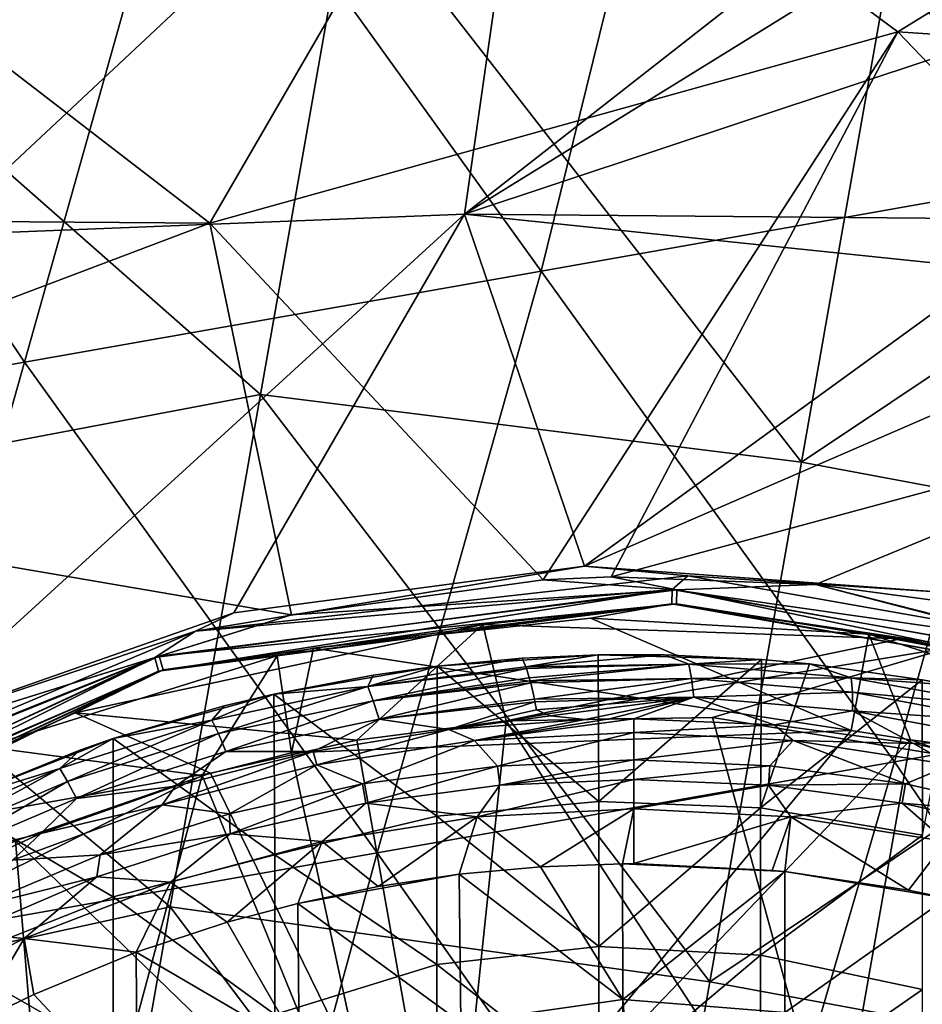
# Model space of a CAD drawing. Extents: x -65 to 803, y -691 to 80.
# Tile 277 of 281: x 729 to 743, y -98 to -82. Entities that reach past the tile are written whole.
import ezdxf

# ---------------------------------------------------------------- set-up
doc = ezdxf.new("R2010")
doc.units = 0
doc.header["$LTSCALE"] = 101.851852
for name, color, linetype in [('177', 7, 'CONTINUOUS'), ('178', 7, 'CONTINUOUS'), ('179', 7, 'CONTINUOUS'), ('180', 7, 'CONTINUOUS'), ('182', 7, 'CONTINUOUS'), ('195', 7, 'CONTINUOUS'), ('196', 7, 'CONTINUOUS'), ('197', 7, 'CONTINUOUS'), ('198', 7, 'CONTINUOUS'), ('215', 7, 'CONTINUOUS'), ('228', 7, 'CONTINUOUS'), ('229', 7, 'CONTINUOUS'), ('230', 7, 'CONTINUOUS'), ('256', 7, 'CONTINUOUS'), ('267', 7, 'CONTINUOUS'), ('310', 7, 'CONTINUOUS'), ('311', 7, 'CONTINUOUS'), ('313', 7, 'CONTINUOUS'), ('338', 7, 'CONTINUOUS'), ('349', 7, 'CONTINUOUS'), ('350', 7, 'CONTINUOUS')]:
    doc.layers.add(name, color=color, linetype=linetype)

msp = doc.modelspace()

# ---------------------------------------------------------------- linework, layer by layer
at = {"layer": '177', "color": 7, "linetype": 'CONTINUOUS'}
for points in [[(736.379, -94.585, -57.9), (738.606, -94.486, -57.9), (736.415, -94.9, -59.7), (736.379, -94.585, -57.9)], [(736.415, -94.9, -59.7), (738.606, -94.486, -57.9), (738.606, -94.641, -58.801), (736.415, -94.9, -59.7)], [(734.172, -94.878, -57.9), (736.379, -94.585, -57.9), (734.229, -95.19, -59.7), (734.172, -94.878, -57.9)], [(734.229, -95.19, -59.7), (736.379, -94.585, -57.9), (736.415, -94.9, -59.7), (734.229, -95.19, -59.7)], [(738.606, -94.803, -59.7), (736.415, -94.9, -59.7), (738.606, -94.641, -58.801), (738.606, -94.803, -59.7)], [(732.005, -95.364, -57.9), (734.172, -94.878, -57.9), (732.011, -95.69, -59.7), (732.005, -95.364, -57.9)], [(732.011, -95.69, -59.7), (734.172, -94.878, -57.9), (734.229, -95.19, -59.7), (732.011, -95.69, -59.7)], [(729.889, -96.037, -57.9), (732.005, -95.364, -57.9), (732.011, -95.69, -59.7), (729.889, -96.037, -57.9)], [(729.834, -96.395, -59.7), (729.889, -96.037, -57.9), (732.011, -95.69, -59.7), (729.834, -96.395, -59.7)], [(727.841, -96.893, -57.9), (729.889, -96.037, -57.9), (729.834, -96.395, -59.7), (727.841, -96.893, -57.9)], [(727.699, -97.312, -59.7), (727.841, -96.893, -57.9), (729.834, -96.395, -59.7), (727.699, -97.312, -59.7)]]:
    msp.add_3dface(points, dxfattribs=at)
at = {"layer": '178', "color": 7, "linetype": 'CONTINUOUS'}
for points in [[(737.812, -93.826, -56.867), (736.003, -94.171, -57.456), (735.583, -93.991, -56.867), (737.812, -93.826, -56.867)], [(738.606, -94.039, -57.456), (736.003, -94.171, -57.456), (738.606, -93.814, -56.867), (738.606, -94.039, -57.456)], [(738.606, -93.814, -56.867), (736.003, -94.171, -57.456), (738.209, -93.817, -56.867), (738.606, -93.814, -56.867)], [(738.209, -93.817, -56.867), (736.003, -94.171, -57.456), (737.812, -93.826, -56.867), (738.209, -93.817, -56.867)], [(735.583, -93.991, -56.867), (733.427, -94.566, -57.456), (733.366, -94.348, -56.867), (735.583, -93.991, -56.867)], [(736.003, -94.171, -57.456), (733.427, -94.566, -57.456), (735.583, -93.991, -56.867), (736.003, -94.171, -57.456)], [(734.172, -94.878, -57.9), (733.427, -94.566, -57.456), (736.003, -94.171, -57.456), (734.172, -94.878, -57.9)], [(736.379, -94.585, -57.9), (734.172, -94.878, -57.9), (736.003, -94.171, -57.456), (736.379, -94.585, -57.9)], [(736.379, -94.585, -57.9), (736.003, -94.171, -57.456), (738.606, -94.039, -57.456), (736.379, -94.585, -57.9)], [(738.606, -94.486, -57.9), (736.379, -94.585, -57.9), (738.606, -94.039, -57.456), (738.606, -94.486, -57.9)], [(733.427, -94.566, -57.456), (730.905, -95.219, -57.456), (733.366, -94.348, -56.867), (733.427, -94.566, -57.456)], [(733.366, -94.348, -56.867), (730.905, -95.219, -57.456), (731.122, -94.916, -56.867), (733.366, -94.348, -56.867)], [(732.005, -95.364, -57.9), (730.905, -95.219, -57.456), (733.427, -94.566, -57.456), (732.005, -95.364, -57.9)], [(734.172, -94.878, -57.9), (732.005, -95.364, -57.9), (733.427, -94.566, -57.456), (734.172, -94.878, -57.9)], [(731.122, -94.916, -56.867), (730.905, -95.219, -57.456), (728.925, -95.687, -56.867), (731.122, -94.916, -56.867)], [(729.889, -96.037, -57.9), (728.461, -96.124, -57.456), (730.905, -95.219, -57.456), (729.889, -96.037, -57.9)], [(730.905, -95.219, -57.456), (728.461, -96.124, -57.456), (728.925, -95.687, -56.867), (730.905, -95.219, -57.456)], [(732.005, -95.364, -57.9), (729.889, -96.037, -57.9), (730.905, -95.219, -57.456), (732.005, -95.364, -57.9)], [(728.925, -95.687, -56.867), (728.461, -96.124, -57.456), (726.776, -96.667, -56.867), (728.925, -95.687, -56.867)], [(729.889, -96.037, -57.9), (727.841, -96.893, -57.9), (728.461, -96.124, -57.456), (729.889, -96.037, -57.9)]]:
    msp.add_3dface(points, dxfattribs=at)
at = {"layer": '179', "color": 7, "linetype": 'CONTINUOUS'}
for points in [[(735.394, -92.954, -46.7), (736.78, -92.825, -46.7), (734.261, -93.29, -49.335), (735.394, -92.954, -46.7)], [(734.261, -93.29, -49.335), (736.78, -92.825, -46.7), (736.841, -92.967, -48.995), (734.261, -93.29, -49.335)], [(734.349, -93.101, -46.7), (735.394, -92.954, -46.7), (734.261, -93.29, -49.335), (734.349, -93.101, -46.7)], [(736.85, -92.993, -49.334), (734.261, -93.29, -49.335), (736.841, -92.967, -48.995), (736.85, -92.993, -49.334)], [(734.261, -93.29, -49.335), (736.85, -92.993, -49.334), (734.35, -93.52, -51.966), (734.261, -93.29, -49.335)], [(736.85, -92.993, -49.334), (736.898, -93.148, -51.133), (734.35, -93.52, -51.966), (736.85, -92.993, -49.334)], [(732.728, -93.411, -46.7), (734.349, -93.101, -46.7), (734.261, -93.29, -49.335), (732.728, -93.411, -46.7)], [(734.35, -93.52, -51.966), (736.898, -93.148, -51.133), (736.911, -93.196, -51.628), (734.35, -93.52, -51.966)], [(736.92, -93.23, -51.966), (734.35, -93.52, -51.966), (736.911, -93.196, -51.628), (736.92, -93.23, -51.966)], [(731.714, -93.836, -49.335), (732.728, -93.411, -46.7), (734.261, -93.29, -49.335), (731.714, -93.836, -49.335)], [(731.714, -93.836, -49.335), (734.261, -93.29, -49.335), (731.822, -94.057, -51.966), (731.714, -93.836, -49.335)], [(731.822, -94.057, -51.966), (734.261, -93.29, -49.335), (734.35, -93.52, -51.966), (731.822, -94.057, -51.966)], [(734.446, -93.819, -54.591), (734.35, -93.52, -51.966), (736.92, -93.23, -51.966), (734.446, -93.819, -54.591)], [(734.446, -93.819, -54.591), (736.92, -93.23, -51.966), (736.98, -93.494, -54.253), (734.446, -93.819, -54.591)], [(731.918, -93.604, -46.7), (732.728, -93.411, -46.7), (731.714, -93.836, -49.335), (731.918, -93.604, -46.7)], [(731.943, -94.346, -54.591), (731.822, -94.057, -51.966), (734.35, -93.52, -51.966), (731.943, -94.346, -54.591)], [(734.446, -93.819, -54.591), (731.943, -94.346, -54.591), (734.35, -93.52, -51.966), (734.446, -93.819, -54.591)], [(736.989, -93.537, -54.591), (734.446, -93.819, -54.591), (736.98, -93.494, -54.253), (736.989, -93.537, -54.591)], [(730.104, -94.137, -46.7), (731.918, -93.604, -46.7), (731.714, -93.836, -49.335), (730.104, -94.137, -46.7)], [(736.989, -93.537, -54.591), (735.583, -93.991, -56.867), (734.446, -93.819, -54.591), (736.989, -93.537, -54.591)], [(737.014, -93.667, -55.548), (735.583, -93.991, -56.867), (736.989, -93.537, -54.591), (737.014, -93.667, -55.548)], [(737.237, -93.765, -56.307), (735.583, -93.991, -56.867), (737.014, -93.667, -55.548), (737.237, -93.765, -56.307)], [(729.233, -94.626, -49.335), (730.104, -94.137, -46.7), (731.714, -93.836, -49.335), (729.233, -94.626, -49.335)], [(729.233, -94.626, -49.335), (731.714, -93.836, -49.335), (729.358, -94.837, -51.966), (729.233, -94.626, -49.335)], [(729.358, -94.837, -51.966), (731.714, -93.836, -49.335), (731.822, -94.057, -51.966), (729.358, -94.837, -51.966)], [(734.446, -93.819, -54.591), (733.366, -94.348, -56.867), (731.943, -94.346, -54.591), (734.446, -93.819, -54.591)], [(735.583, -93.991, -56.867), (733.366, -94.348, -56.867), (734.446, -93.819, -54.591), (735.583, -93.991, -56.867)], [(737.812, -93.826, -56.867), (735.583, -93.991, -56.867), (737.237, -93.765, -56.307), (737.812, -93.826, -56.867)], [(729.56, -94.324, -46.7), (730.104, -94.137, -46.7), (729.233, -94.626, -49.335), (729.56, -94.324, -46.7)], [(729.504, -95.114, -54.591), (729.358, -94.837, -51.966), (731.822, -94.057, -51.966), (729.504, -95.114, -54.591)], [(731.943, -94.346, -54.591), (729.504, -95.114, -54.591), (731.822, -94.057, -51.966), (731.943, -94.346, -54.591)], [(727.456, -95.173, -46.7), (729.56, -94.324, -46.7), (729.233, -94.626, -49.335), (727.456, -95.173, -46.7)], [(731.943, -94.346, -54.591), (731.122, -94.916, -56.867), (729.504, -95.114, -54.591), (731.943, -94.346, -54.591)], [(733.366, -94.348, -56.867), (731.122, -94.916, -56.867), (731.943, -94.346, -54.591), (733.366, -94.348, -56.867)], [(726.839, -95.653, -49.335), (727.456, -95.173, -46.7), (729.233, -94.626, -49.335), (726.839, -95.653, -49.335)], [(726.839, -95.653, -49.335), (729.233, -94.626, -49.335), (726.982, -95.853, -51.966), (726.839, -95.653, -49.335)], [(726.982, -95.853, -51.966), (729.233, -94.626, -49.335), (729.358, -94.837, -51.966), (726.982, -95.853, -51.966)], [(727.151, -96.116, -54.591), (726.982, -95.853, -51.966), (729.358, -94.837, -51.966), (727.151, -96.116, -54.591)], [(729.504, -95.114, -54.591), (727.151, -96.116, -54.591), (729.358, -94.837, -51.966), (729.504, -95.114, -54.591)], [(731.122, -94.916, -56.867), (728.925, -95.687, -56.867), (729.504, -95.114, -54.591), (731.122, -94.916, -56.867)], [(729.504, -95.114, -54.591), (728.925, -95.687, -56.867), (727.151, -96.116, -54.591), (729.504, -95.114, -54.591)], [(728.925, -95.687, -56.867), (726.776, -96.667, -56.867), (727.151, -96.116, -54.591), (728.925, -95.687, -56.867)]]:
    msp.add_3dface(points, dxfattribs=at)
at = {"layer": '180', "color": 7, "linetype": 'CONTINUOUS'}
for points in [[(736.841, -92.967, -48.995), (736.78, -92.825, -46.7), (738.021, -92.769, -46.7), (736.841, -92.967, -48.995)], [(739.502, -92.924, -48.995), (736.841, -92.967, -48.995), (739.103, -92.768, -46.7), (739.502, -92.924, -48.995)], [(739.103, -92.768, -46.7), (736.841, -92.967, -48.995), (738.021, -92.769, -46.7), (739.103, -92.768, -46.7)], [(740.686, -92.844, -46.7), (739.502, -92.924, -48.995), (739.103, -92.768, -46.7), (740.686, -92.844, -46.7)], [(741.471, -92.915, -46.7), (739.502, -92.924, -48.995), (740.686, -92.844, -46.7), (741.471, -92.915, -46.7)], [(736.85, -92.993, -49.334), (736.841, -92.967, -48.995), (739.502, -92.924, -48.995), (736.85, -92.993, -49.334)], [(736.898, -93.148, -51.133), (736.85, -92.993, -49.334), (739.502, -92.924, -48.995), (736.898, -93.148, -51.133)], [(736.911, -93.196, -51.628), (736.898, -93.148, -51.133), (739.502, -92.924, -48.995), (736.911, -93.196, -51.628)], [(739.546, -93.158, -51.628), (736.911, -93.196, -51.628), (739.502, -92.924, -48.995), (739.546, -93.158, -51.628)], [(742.155, -93.145, -48.995), (739.502, -92.924, -48.995), (741.471, -92.915, -46.7), (742.155, -93.145, -48.995)], [(742.155, -93.145, -48.995), (739.546, -93.158, -51.628), (739.502, -92.924, -48.995), (742.155, -93.145, -48.995)], [(743.311, -93.177, -46.7), (742.155, -93.145, -48.995), (741.471, -92.915, -46.7), (743.311, -93.177, -46.7)], [(736.92, -93.23, -51.966), (736.911, -93.196, -51.628), (739.546, -93.158, -51.628), (736.92, -93.23, -51.966)], [(736.98, -93.494, -54.253), (736.92, -93.23, -51.966), (739.546, -93.158, -51.628), (736.98, -93.494, -54.253)], [(739.582, -93.462, -54.253), (736.98, -93.494, -54.253), (739.546, -93.158, -51.628), (739.582, -93.462, -54.253)], [(742.173, -93.382, -51.628), (739.546, -93.158, -51.628), (742.155, -93.145, -48.995), (742.173, -93.382, -51.628)], [(742.173, -93.382, -51.628), (739.582, -93.462, -54.253), (739.546, -93.158, -51.628), (742.173, -93.382, -51.628)], [(744.774, -93.627, -48.995), (742.173, -93.382, -51.628), (742.155, -93.145, -48.995), (744.774, -93.627, -48.995)], [(744.774, -93.627, -48.995), (742.155, -93.145, -48.995), (743.797, -93.268, -46.7), (744.774, -93.627, -48.995)], [(743.797, -93.268, -46.7), (742.155, -93.145, -48.995), (743.311, -93.177, -46.7), (743.797, -93.268, -46.7)], [(736.989, -93.537, -54.591), (736.98, -93.494, -54.253), (739.582, -93.462, -54.253), (736.989, -93.537, -54.591)], [(737.014, -93.667, -55.548), (736.989, -93.537, -54.591), (739.582, -93.462, -54.253), (737.014, -93.667, -55.548)], [(737.237, -93.765, -56.307), (737.014, -93.667, -55.548), (739.582, -93.462, -54.253), (737.237, -93.765, -56.307)], [(737.812, -93.826, -56.867), (737.237, -93.765, -56.307), (739.582, -93.462, -54.253), (737.812, -93.826, -56.867)], [(738.209, -93.817, -56.867), (737.812, -93.826, -56.867), (739.582, -93.462, -54.253), (738.209, -93.817, -56.867)], [(738.606, -93.814, -56.867), (738.209, -93.817, -56.867), (739.582, -93.462, -54.253), (738.606, -93.814, -56.867)], [(738.606, -93.814, -56.867), (739.582, -93.462, -54.253), (740.898, -93.915, -56.867), (738.606, -93.814, -56.867)], [(742.176, -93.687, -54.253), (739.582, -93.462, -54.253), (742.173, -93.382, -51.628), (742.176, -93.687, -54.253)], [(739.582, -93.462, -54.253), (742.176, -93.687, -54.253), (740.898, -93.915, -56.867), (739.582, -93.462, -54.253)], [(744.764, -93.864, -51.628), (742.176, -93.687, -54.253), (742.173, -93.382, -51.628), (744.764, -93.864, -51.628)], [(744.764, -93.864, -51.628), (742.173, -93.382, -51.628), (744.774, -93.627, -48.995), (744.764, -93.864, -51.628)], [(740.898, -93.915, -56.867), (742.176, -93.687, -54.253), (743.169, -94.218, -56.867), (740.898, -93.915, -56.867)], [(742.176, -93.687, -54.253), (744.734, -94.167, -54.253), (743.169, -94.218, -56.867), (742.176, -93.687, -54.253)], [(744.734, -94.167, -54.253), (742.176, -93.687, -54.253), (744.764, -93.864, -51.628), (744.734, -94.167, -54.253)], [(743.169, -94.218, -56.867), (744.734, -94.167, -54.253), (745.397, -94.718, -56.867), (743.169, -94.218, -56.867)]]:
    msp.add_3dface(points, dxfattribs=at)
at = {"layer": '182', "color": 7, "linetype": 'CONTINUOUS'}
for points in [[(736.78, -92.825, -46.7), (735.394, -92.954, -46.7), (738.021, -92.769, -46.7), (736.78, -92.825, -46.7)], [(738.021, -92.769, -46.7), (735.394, -92.954, -46.7), (738.031, -95.162, -46.7), (738.021, -92.769, -46.7)], [(740.686, -92.844, -46.7), (739.103, -92.768, -46.7), (738.021, -92.769, -46.7), (740.686, -92.844, -46.7)], [(740.686, -92.844, -46.7), (738.021, -92.769, -46.7), (738.031, -95.162, -46.7), (740.686, -92.844, -46.7)], [(740.686, -92.844, -46.7), (738.031, -95.162, -46.7), (740.674, -95.268, -46.7), (740.686, -92.844, -46.7)], [(741.471, -92.915, -46.7), (740.686, -92.844, -46.7), (740.674, -95.268, -46.7), (741.471, -92.915, -46.7)], [(735.394, -92.954, -46.7), (734.349, -93.101, -46.7), (732.728, -93.411, -46.7), (735.394, -92.954, -46.7)], [(735.394, -92.954, -46.7), (732.728, -93.411, -46.7), (735.388, -95.403, -46.7), (735.394, -92.954, -46.7)], [(738.031, -95.162, -46.7), (735.394, -92.954, -46.7), (735.388, -95.403, -46.7), (738.031, -95.162, -46.7)], [(743.311, -93.177, -46.7), (741.471, -92.915, -46.7), (740.674, -95.268, -46.7), (743.311, -93.177, -46.7)], [(743.311, -93.177, -46.7), (740.674, -95.268, -46.7), (743.317, -95.714, -46.7), (743.311, -93.177, -46.7)], [(743.797, -93.268, -46.7), (743.311, -93.177, -46.7), (743.317, -95.714, -46.7), (743.797, -93.268, -46.7)], [(732.728, -93.411, -46.7), (731.918, -93.604, -46.7), (730.104, -94.137, -46.7), (732.728, -93.411, -46.7)], [(732.728, -93.411, -46.7), (730.104, -94.137, -46.7), (732.745, -96.037, -46.7), (732.728, -93.411, -46.7)], [(735.388, -95.403, -46.7), (732.728, -93.411, -46.7), (732.745, -96.037, -46.7), (735.388, -95.403, -46.7)], [(730.104, -94.137, -46.7), (729.56, -94.324, -46.7), (727.456, -95.173, -46.7), (730.104, -94.137, -46.7)], [(730.104, -94.137, -46.7), (727.456, -95.173, -46.7), (730.103, -96.719, -46.7), (730.104, -94.137, -46.7)], [(730.104, -94.137, -46.7), (730.103, -96.719, -46.7), (732.745, -96.037, -46.7), (730.104, -94.137, -46.7)], [(730.103, -96.719, -46.7), (727.456, -95.173, -46.7), (727.46, -97.767, -46.7), (730.103, -96.719, -46.7)], [(738.031, -97.53, -46.7), (738.031, -95.162, -46.7), (735.388, -95.403, -46.7), (738.031, -97.53, -46.7)], [(738.031, -95.162, -46.7), (738.031, -97.53, -46.7), (740.674, -95.268, -46.7), (738.031, -95.162, -46.7)], [(740.674, -95.268, -46.7), (738.031, -97.53, -46.7), (740.674, -97.67, -46.7), (740.674, -95.268, -46.7)], [(740.674, -95.268, -46.7), (740.674, -97.67, -46.7), (743.317, -95.714, -46.7), (740.674, -95.268, -46.7)], [(735.388, -97.823, -46.7), (735.388, -95.403, -46.7), (732.745, -96.037, -46.7), (735.388, -97.823, -46.7)], [(735.388, -97.823, -46.7), (738.031, -97.53, -46.7), (735.388, -95.403, -46.7), (735.388, -97.823, -46.7)], [(743.317, -95.714, -46.7), (740.674, -97.67, -46.7), (743.317, -98.233, -46.7), (743.317, -95.714, -46.7)], [(732.745, -96.037, -46.7), (730.103, -96.719, -46.7), (732.745, -98.641, -46.7), (732.745, -96.037, -46.7)], [(735.388, -97.823, -46.7), (732.745, -96.037, -46.7), (732.745, -98.641, -46.7), (735.388, -97.823, -46.7)], [(730.103, -99.28, -46.7), (730.103, -96.719, -46.7), (727.46, -97.767, -46.7), (730.103, -99.28, -46.7)], [(730.103, -96.719, -46.7), (730.103, -99.28, -46.7), (732.745, -98.641, -46.7), (730.103, -96.719, -46.7)], [(738.031, -99.898, -46.7), (738.031, -97.53, -46.7), (735.388, -97.823, -46.7), (738.031, -99.898, -46.7)], [(738.031, -97.53, -46.7), (738.031, -99.898, -46.7), (740.674, -97.67, -46.7), (738.031, -97.53, -46.7)], [(740.674, -97.67, -46.7), (738.031, -99.898, -46.7), (740.674, -100.072, -46.7), (740.674, -97.67, -46.7)], [(740.674, -97.67, -46.7), (740.674, -100.072, -46.7), (743.317, -98.233, -46.7), (740.674, -97.67, -46.7)], [(727.46, -100.355, -46.7), (730.103, -99.28, -46.7), (727.46, -97.767, -46.7), (727.46, -100.355, -46.7)], [(735.388, -100.243, -46.7), (735.388, -97.823, -46.7), (732.745, -98.641, -46.7), (735.388, -100.243, -46.7)], [(735.388, -100.243, -46.7), (738.031, -99.898, -46.7), (735.388, -97.823, -46.7), (735.388, -100.243, -46.7)], [(743.317, -98.233, -46.7), (740.674, -100.072, -46.7), (743.317, -100.752, -46.7), (743.317, -98.233, -46.7)]]:
    msp.add_3dface(points, dxfattribs=at)
at = {"layer": '195', "color": 7, "linetype": 'CONTINUOUS'}
for points in [[(738.606, -94.039, -57.456), (738.606, -93.814, -56.867), (740.898, -93.915, -56.867), (738.606, -94.039, -57.456)], [(738.606, -94.039, -57.456), (740.898, -93.915, -56.867), (741.208, -94.171, -57.456), (738.606, -94.039, -57.456)], [(740.898, -93.915, -56.867), (743.169, -94.218, -56.867), (741.208, -94.171, -57.456), (740.898, -93.915, -56.867)], [(738.606, -94.486, -57.9), (738.606, -94.039, -57.456), (741.208, -94.171, -57.456), (738.606, -94.486, -57.9)], [(738.606, -94.486, -57.9), (741.208, -94.171, -57.456), (740.826, -94.584, -57.9), (738.606, -94.486, -57.9)], [(740.826, -94.584, -57.9), (741.208, -94.171, -57.456), (743.039, -94.878, -57.9), (740.826, -94.584, -57.9)], [(741.208, -94.171, -57.456), (743.169, -94.218, -56.867), (743.784, -94.566, -57.456), (741.208, -94.171, -57.456)], [(741.208, -94.171, -57.456), (743.784, -94.566, -57.456), (743.039, -94.878, -57.9), (741.208, -94.171, -57.456)], [(743.169, -94.218, -56.867), (745.397, -94.718, -56.867), (743.784, -94.566, -57.456), (743.169, -94.218, -56.867)], [(743.039, -94.878, -57.9), (743.784, -94.566, -57.456), (745.286, -95.385, -57.9), (743.039, -94.878, -57.9)]]:
    msp.add_3dface(points, dxfattribs=at)
at = {"layer": '196', "color": 7, "linetype": 'CONTINUOUS'}
for points in [[(738.606, -94.486, -57.9), (738.606, -94.803, -59.7), (738.606, -94.641, -58.801), (738.606, -94.486, -57.9)], [(738.606, -94.803, -59.7), (738.606, -94.486, -57.9), (740.826, -94.584, -57.9), (738.606, -94.803, -59.7)], [(738.606, -94.803, -59.7), (740.826, -94.584, -57.9), (740.804, -94.9, -59.7), (738.606, -94.803, -59.7)], [(740.826, -94.584, -57.9), (743.039, -94.878, -57.9), (740.804, -94.9, -59.7), (740.826, -94.584, -57.9)], [(740.804, -94.9, -59.7), (743.039, -94.878, -57.9), (742.984, -95.19, -59.7), (740.804, -94.9, -59.7)], [(743.039, -94.878, -57.9), (745.286, -95.385, -57.9), (742.984, -95.19, -59.7), (743.039, -94.878, -57.9)], [(742.984, -95.19, -59.7), (745.286, -95.385, -57.9), (745.124, -95.669, -59.7), (742.984, -95.19, -59.7)]]:
    msp.add_3dface(points, dxfattribs=at)
at = {"layer": '197', "color": 7, "linetype": 'CONTINUOUS'}
for points in [[(738.606, -94.803, -59.7), (740.804, -94.9, -59.7), (738.606, -95.282, -60.548), (738.606, -94.803, -59.7)], [(740.804, -94.9, -59.7), (741.165, -95.416, -60.548), (738.606, -95.282, -60.548), (740.804, -94.9, -59.7)], [(740.804, -94.9, -59.7), (742.984, -95.19, -59.7), (741.165, -95.416, -60.548), (740.804, -94.9, -59.7)], [(738.606, -95.282, -60.548), (741.165, -95.416, -60.548), (738.606, -96.179, -60.923), (738.606, -95.282, -60.548)], [(742.984, -95.19, -59.7), (743.696, -95.817, -60.548), (741.165, -95.416, -60.548), (742.984, -95.19, -59.7)], [(742.984, -95.19, -59.7), (745.124, -95.669, -59.7), (743.696, -95.817, -60.548), (742.984, -95.19, -59.7)], [(738.606, -96.179, -60.923), (741.165, -95.416, -60.548), (740.864, -96.288, -60.923), (738.606, -96.179, -60.923)], [(740.864, -96.288, -60.923), (741.165, -95.416, -60.548), (741.068, -96.309, -60.923), (740.864, -96.288, -60.923)], [(741.068, -96.309, -60.923), (741.165, -95.416, -60.548), (743.088, -96.609, -60.923), (741.068, -96.309, -60.923)], [(741.165, -95.416, -60.548), (743.696, -95.817, -60.548), (743.088, -96.609, -60.923), (741.165, -95.416, -60.548)], [(743.088, -96.609, -60.923), (743.696, -95.817, -60.548), (743.715, -96.74, -60.923), (743.088, -96.609, -60.923)]]:
    msp.add_3dface(points, dxfattribs=at)
at = {"layer": '198', "color": 7, "linetype": 'CONTINUOUS'}
for points in [[(737.081, -96.229, -60.923), (738.424, -98.397, -61.063), (735.751, -96.353, -60.923), (737.081, -96.229, -60.923)], [(738.421, -96.18, -60.923), (738.424, -98.397, -61.063), (737.081, -96.229, -60.923), (738.421, -96.18, -60.923)], [(738.606, -96.179, -60.923), (740.864, -96.288, -60.923), (738.421, -96.18, -60.923), (738.606, -96.179, -60.923)], [(740.864, -96.288, -60.923), (741.068, -96.309, -60.923), (738.421, -96.18, -60.923), (740.864, -96.288, -60.923)], [(738.421, -96.18, -60.923), (741.068, -96.309, -60.923), (738.424, -98.397, -61.063), (738.421, -96.18, -60.923)], [(735.751, -96.353, -60.923), (735.781, -98.77, -61.073), (733.118, -96.827, -60.923), (735.751, -96.353, -60.923)], [(734.431, -96.552, -60.923), (735.751, -96.353, -60.923), (733.118, -96.827, -60.923), (734.431, -96.552, -60.923)], [(735.751, -96.353, -60.923), (738.424, -98.397, -61.063), (735.781, -98.77, -61.073), (735.751, -96.353, -60.923)], [(738.424, -98.397, -61.063), (741.068, -96.309, -60.923), (741.067, -98.611, -61.067), (738.424, -98.397, -61.063)], [(741.068, -96.309, -60.923), (743.715, -96.74, -60.923), (741.067, -98.611, -61.067), (741.068, -96.309, -60.923)], [(741.068, -96.309, -60.923), (743.088, -96.609, -60.923), (743.715, -96.74, -60.923), (741.068, -96.309, -60.923)], [(741.067, -98.611, -61.067), (743.715, -96.74, -60.923), (743.71, -99.016, -61.063), (741.067, -98.611, -61.067)], [(733.118, -96.827, -60.923), (733.139, -99.179, -61.067), (731.963, -97.134, -60.923), (733.118, -96.827, -60.923)], [(733.118, -96.827, -60.923), (735.781, -98.77, -61.073), (733.139, -99.179, -61.067), (733.118, -96.827, -60.923)], [(731.963, -97.134, -60.923), (733.139, -99.179, -61.067), (730.478, -97.624, -60.923), (731.963, -97.134, -60.923)], [(730.478, -97.624, -60.923), (730.496, -100.118, -61.069), (728.807, -98.312, -60.923), (730.478, -97.624, -60.923)], [(730.478, -97.624, -60.923), (733.139, -99.179, -61.067), (730.496, -100.118, -61.069), (730.478, -97.624, -60.923)], [(728.807, -98.312, -60.923), (730.496, -100.118, -61.069), (727.828, -98.786, -60.923), (728.807, -98.312, -60.923)], [(738.424, -98.397, -61.063), (738.422, -100.565, -61.185), (735.781, -98.77, -61.073), (738.424, -98.397, -61.063)], [(738.422, -100.565, -61.185), (738.424, -98.397, -61.063), (738.605, -100.564, -61.185), (738.422, -100.565, -61.185)], [(738.605, -100.564, -61.185), (738.424, -98.397, -61.063), (741.067, -98.611, -61.067), (738.605, -100.564, -61.185)]]:
    msp.add_3dface(points, dxfattribs=at)
at = {"layer": '215', "color": 7, "linetype": 'CONTINUOUS'}
for points in [[(736.415, -94.9, -59.7), (738.606, -94.803, -59.7), (736.047, -95.416, -60.548), (736.415, -94.9, -59.7)], [(738.606, -94.803, -59.7), (738.606, -95.282, -60.548), (736.047, -95.416, -60.548), (738.606, -94.803, -59.7)], [(734.229, -95.19, -59.7), (736.415, -94.9, -59.7), (736.047, -95.416, -60.548), (734.229, -95.19, -59.7)], [(732.011, -95.69, -59.7), (734.229, -95.19, -59.7), (733.516, -95.817, -60.548), (732.011, -95.69, -59.7)], [(734.229, -95.19, -59.7), (736.047, -95.416, -60.548), (733.516, -95.817, -60.548), (734.229, -95.19, -59.7)], [(738.606, -95.282, -60.548), (737.081, -96.229, -60.923), (736.047, -95.416, -60.548), (738.606, -95.282, -60.548)], [(738.606, -95.282, -60.548), (738.421, -96.18, -60.923), (737.081, -96.229, -60.923), (738.606, -95.282, -60.548)], [(738.606, -95.282, -60.548), (738.606, -96.179, -60.923), (738.421, -96.18, -60.923), (738.606, -95.282, -60.548)], [(736.047, -95.416, -60.548), (734.431, -96.552, -60.923), (733.516, -95.817, -60.548), (736.047, -95.416, -60.548)], [(735.751, -96.353, -60.923), (734.431, -96.552, -60.923), (736.047, -95.416, -60.548), (735.751, -96.353, -60.923)], [(737.081, -96.229, -60.923), (735.751, -96.353, -60.923), (736.047, -95.416, -60.548), (737.081, -96.229, -60.923)], [(729.834, -96.395, -59.7), (732.011, -95.69, -59.7), (731.04, -96.48, -60.548), (729.834, -96.395, -59.7)], [(732.011, -95.69, -59.7), (733.516, -95.817, -60.548), (731.04, -96.48, -60.548), (732.011, -95.69, -59.7)], [(733.516, -95.817, -60.548), (731.963, -97.134, -60.923), (731.04, -96.48, -60.548), (733.516, -95.817, -60.548)], [(733.118, -96.827, -60.923), (731.963, -97.134, -60.923), (733.516, -95.817, -60.548), (733.118, -96.827, -60.923)], [(734.431, -96.552, -60.923), (733.118, -96.827, -60.923), (733.516, -95.817, -60.548), (734.431, -96.552, -60.923)], [(727.699, -97.312, -59.7), (729.834, -96.395, -59.7), (728.648, -97.398, -60.548), (727.699, -97.312, -59.7)], [(729.834, -96.395, -59.7), (731.04, -96.48, -60.548), (728.648, -97.398, -60.548), (729.834, -96.395, -59.7)], [(731.04, -96.48, -60.548), (730.478, -97.624, -60.923), (728.648, -97.398, -60.548), (731.04, -96.48, -60.548)], [(731.963, -97.134, -60.923), (730.478, -97.624, -60.923), (731.04, -96.48, -60.548), (731.963, -97.134, -60.923)], [(727.699, -97.312, -59.7), (728.648, -97.398, -60.548), (726.365, -98.562, -60.548), (727.699, -97.312, -59.7)], [(728.648, -97.398, -60.548), (727.828, -98.786, -60.923), (726.365, -98.562, -60.548), (728.648, -97.398, -60.548)], [(728.807, -98.312, -60.923), (727.828, -98.786, -60.923), (728.648, -97.398, -60.548), (728.807, -98.312, -60.923)], [(730.478, -97.624, -60.923), (728.807, -98.312, -60.923), (728.648, -97.398, -60.548), (730.478, -97.624, -60.923)]]:
    msp.add_3dface(points, dxfattribs=at)
at = {"layer": '228', "color": 7, "linetype": 'CONTINUOUS'}
for points in [[(736.14, -92.274, 150.1), (729.482, -93.716, 150.1), (734.08, -94.161, 150.1), (736.14, -92.274, 150.1)], [(736.522, -93.848, 150.1), (736.14, -92.274, 150.1), (734.08, -94.161, 150.1), (736.522, -93.848, 150.1)], [(742.963, -92.51, 150.1), (736.14, -92.274, 150.1), (736.522, -93.848, 150.1), (742.963, -92.51, 150.1)], [(743.763, -92.65, 150.1), (742.963, -92.51, 150.1), (736.522, -93.848, 150.1), (743.763, -92.65, 150.1)], [(743.763, -92.65, 150.1), (736.522, -93.848, 150.1), (739.887, -93.796, 150.1), (743.763, -92.65, 150.1)], [(745.641, -94.734, 150.1), (743.763, -92.65, 150.1), (739.887, -93.796, 150.1), (745.641, -94.734, 150.1)], [(724.621, -95.969, 150.1), (731.692, -94.7, 150.1), (729.482, -93.716, 150.1), (724.621, -95.969, 150.1)], [(729.482, -93.716, 150.1), (731.692, -94.7, 150.1), (734.08, -94.161, 150.1), (729.482, -93.716, 150.1)], [(731.692, -94.7, 150.1), (724.621, -95.969, 150.1), (728.506, -95.806, 150.1), (731.692, -94.7, 150.1)]]:
    msp.add_3dface(points, dxfattribs=at)
at = {"layer": '229', "color": 7, "linetype": 'CONTINUOUS'}
for points in [[(733.015, -92.115, 126.854), (739.306, -91.707, 132.337), (737.122, -91.548, 125.087), (733.015, -92.115, 126.854)], [(739.306, -91.707, 132.337), (738.236, -91.5, 124.646), (737.122, -91.548, 125.087), (739.306, -91.707, 132.337)], [(741.569, -91.621, 123.417), (738.236, -91.5, 124.646), (739.306, -91.707, 132.337), (741.569, -91.621, 123.417)], [(730.856, -92.79, 132.337), (739.306, -91.707, 132.337), (733.015, -92.115, 126.854), (730.856, -92.79, 132.337)], [(739.306, -91.707, 132.337), (730.856, -92.79, 132.337), (739.301, -91.94, 141.223), (739.306, -91.707, 132.337)], [(739.306, -91.707, 132.337), (739.301, -91.94, 141.223), (747.617, -93.431, 141.223), (739.306, -91.707, 132.337)], [(747.692, -93.21, 132.337), (741.569, -91.621, 123.417), (739.306, -91.707, 132.337), (747.692, -93.21, 132.337)], [(747.692, -93.21, 132.337), (739.306, -91.707, 132.337), (747.617, -93.431, 141.223), (747.692, -93.21, 132.337)], [(741.569, -91.621, 123.417), (749.427, -93.617, 123.451), (743.648, -91.899, 122.711), (741.569, -91.621, 123.417)], [(749.427, -93.617, 123.451), (741.569, -91.621, 123.417), (747.692, -93.21, 132.337), (749.427, -93.617, 123.451)], [(730.856, -92.79, 132.337), (730.921, -93.013, 141.223), (739.301, -91.94, 141.223), (730.856, -92.79, 132.337)], [(730.921, -93.013, 141.223), (736.14, -92.274, 150.1), (739.301, -91.94, 141.223), (730.921, -93.013, 141.223)], [(736.14, -92.274, 150.1), (742.963, -92.51, 150.1), (739.301, -91.94, 141.223), (736.14, -92.274, 150.1)], [(742.963, -92.51, 150.1), (743.763, -92.65, 150.1), (739.301, -91.94, 141.223), (742.963, -92.51, 150.1)], [(739.301, -91.94, 141.223), (743.763, -92.65, 150.1), (747.617, -93.431, 141.223), (739.301, -91.94, 141.223)], [(728.086, -93.66, 129.329), (730.856, -92.79, 132.337), (733.015, -92.115, 126.854), (728.086, -93.66, 129.329)], [(729.482, -93.716, 150.1), (736.14, -92.274, 150.1), (730.921, -93.013, 141.223), (729.482, -93.716, 150.1)], [(723.12, -96.358, 132.337), (730.856, -92.79, 132.337), (723.12, -96.357, 132.311), (723.12, -96.358, 132.337)], [(730.856, -92.79, 132.337), (723.12, -96.358, 132.337), (730.921, -93.013, 141.223), (730.856, -92.79, 132.337)], [(723.12, -96.357, 132.311), (730.856, -92.79, 132.337), (725.141, -95.101, 131.029), (723.12, -96.357, 132.311)], [(725.141, -95.101, 131.029), (730.856, -92.79, 132.337), (728.086, -93.66, 129.329), (725.141, -95.101, 131.029)], [(723.12, -96.358, 132.337), (723.249, -96.552, 141.223), (730.921, -93.013, 141.223), (723.12, -96.358, 132.337)], [(723.249, -96.552, 141.223), (729.482, -93.716, 150.1), (730.921, -93.013, 141.223), (723.249, -96.552, 141.223)], [(724.621, -95.969, 150.1), (729.482, -93.716, 150.1), (723.249, -96.552, 141.223), (724.621, -95.969, 150.1)]]:
    msp.add_3dface(points, dxfattribs=at)
at = {"layer": '230', "color": 7, "linetype": 'CONTINUOUS'}
for points in [[(731.682, -85.727, 121.616), (736.324, -77.718, 110.964), (725.574, -81.024, 117.312), (731.682, -85.727, 121.616)], [(742.914, -82.6, 114.623), (736.324, -77.718, 110.964), (731.682, -85.727, 121.616), (742.914, -82.6, 114.623)], [(742.914, -82.6, 114.623), (750.489, -77.927, 104.899), (736.324, -77.718, 110.964), (742.914, -82.6, 114.623)], [(756.746, -83.521, 107.414), (750.489, -77.927, 104.899), (742.914, -82.6, 114.623), (756.746, -83.521, 107.414)], [(731.682, -85.727, 121.616), (725.574, -81.024, 117.312), (715.468, -85.603, 123.383), (731.682, -85.727, 121.616)], [(737.122, -91.548, 125.087), (742.914, -82.6, 114.623), (731.682, -85.727, 121.616), (737.122, -91.548, 125.087)], [(737.122, -91.548, 125.087), (738.236, -91.5, 124.646), (742.914, -82.6, 114.623), (737.122, -91.548, 125.087)], [(738.236, -91.5, 124.646), (748.726, -88.662, 117.605), (742.914, -82.6, 114.623), (738.236, -91.5, 124.646)], [(748.726, -88.662, 117.605), (756.746, -83.521, 107.414), (742.914, -82.6, 114.623), (748.726, -88.662, 117.605)], [(720.458, -89.971, 127.641), (731.682, -85.727, 121.616), (715.468, -85.603, 123.383), (720.458, -89.971, 127.641)], [(733.015, -92.115, 126.854), (731.682, -85.727, 121.616), (720.458, -89.971, 127.641), (733.015, -92.115, 126.854)], [(733.015, -92.115, 126.854), (737.122, -91.548, 125.087), (731.682, -85.727, 121.616), (733.015, -92.115, 126.854)], [(738.236, -91.5, 124.646), (741.569, -91.621, 123.417), (748.726, -88.662, 117.605), (738.236, -91.5, 124.646)], [(741.569, -91.621, 123.417), (743.648, -91.899, 122.711), (748.726, -88.662, 117.605), (741.569, -91.621, 123.417)], [(728.086, -93.66, 129.329), (733.015, -92.115, 126.854), (720.458, -89.971, 127.641), (728.086, -93.66, 129.329)]]:
    msp.add_3dface(points, dxfattribs=at)
at = {"layer": '256', "color": 7, "linetype": 'CONTINUOUS'}
for points in [[(747.506, -75.644, 53.2), (745.524, -85.019, 53.2), (739.418, -77.07, 53.2), (747.506, -75.644, 53.2)], [(739.418, -77.07, 53.2), (737.09, -86.507, 53.2), (731.329, -78.496, 53.2), (739.418, -77.07, 53.2)], [(745.524, -85.019, 53.2), (737.09, -86.507, 53.2), (739.418, -77.07, 53.2), (745.524, -85.019, 53.2)], [(731.329, -78.496, 53.2), (728.656, -87.994, 53.2), (723.241, -79.922, 53.2), (731.329, -78.496, 53.2)], [(737.09, -86.507, 53.2), (728.656, -87.994, 53.2), (731.329, -78.496, 53.2), (737.09, -86.507, 53.2)], [(728.656, -87.994, 53.2), (720.222, -89.481, 53.2), (723.241, -79.922, 53.2), (728.656, -87.994, 53.2)], [(745.524, -85.019, 53.2), (742.858, -94.516, 53.2), (737.09, -86.507, 53.2), (745.524, -85.019, 53.2)], [(751.301, -93.027, 53.2), (742.858, -94.516, 53.2), (745.524, -85.019, 53.2), (751.301, -93.027, 53.2)], [(737.09, -86.507, 53.2), (734.416, -96.004, 53.2), (728.656, -87.994, 53.2), (737.09, -86.507, 53.2)], [(742.858, -94.516, 53.2), (734.416, -96.004, 53.2), (737.09, -86.507, 53.2), (742.858, -94.516, 53.2)], [(728.656, -87.994, 53.2), (725.974, -97.493, 53.2), (720.222, -89.481, 53.2), (728.656, -87.994, 53.2)], [(734.416, -96.004, 53.2), (725.974, -97.493, 53.2), (728.656, -87.994, 53.2), (734.416, -96.004, 53.2)], [(751.301, -93.027, 53.2), (748.342, -102.575, 53.2), (742.858, -94.516, 53.2), (751.301, -93.027, 53.2)], [(742.858, -94.516, 53.2), (740.087, -104.03, 53.2), (734.416, -96.004, 53.2), (742.858, -94.516, 53.2)], [(748.342, -102.575, 53.2), (740.087, -104.03, 53.2), (742.858, -94.516, 53.2), (748.342, -102.575, 53.2)], [(734.416, -96.004, 53.2), (731.832, -105.486, 53.2), (725.974, -97.493, 53.2), (734.416, -96.004, 53.2)], [(740.087, -104.03, 53.2), (731.832, -105.486, 53.2), (734.416, -96.004, 53.2), (740.087, -104.03, 53.2)], [(731.832, -105.486, 53.2), (723.578, -106.942, 53.2), (725.974, -97.493, 53.2), (731.832, -105.486, 53.2)]]:
    msp.add_3dface(points, dxfattribs=at)
at = {"layer": '267', "color": 7, "linetype": 'CONTINUOUS'}
for points in [[(736.522, -93.848, 150.1), (734.08, -94.161, 150.1), (735.592, -102.67, 152.128), (736.522, -93.848, 150.1)], [(742.363, -102.818, 152.128), (736.522, -93.848, 150.1), (735.592, -102.67, 152.128), (742.363, -102.818, 152.128)], [(739.887, -93.796, 150.1), (736.522, -93.848, 150.1), (742.363, -102.818, 152.128), (739.887, -93.796, 150.1)], [(745.641, -94.734, 150.1), (739.887, -93.796, 150.1), (742.363, -102.818, 152.128), (745.641, -94.734, 150.1)], [(734.08, -94.161, 150.1), (731.692, -94.7, 150.1), (735.592, -102.67, 152.128), (734.08, -94.161, 150.1)], [(731.692, -94.7, 150.1), (728.506, -95.806, 150.1), (735.592, -102.67, 152.128), (731.692, -94.7, 150.1)], [(748.562, -105.545, 152.128), (745.641, -94.734, 150.1), (742.363, -102.818, 152.128), (748.562, -105.545, 152.128)], [(728.506, -95.806, 150.1), (723.434, -98.65, 150.1), (729.279, -105.124, 152.128), (728.506, -95.806, 150.1)], [(735.592, -102.67, 152.128), (728.506, -95.806, 150.1), (729.279, -105.124, 152.128), (735.592, -102.67, 152.128)]]:
    msp.add_3dface(points, dxfattribs=at)
at = {"layer": '310', "color": 7, "linetype": 'CONTINUOUS'}
for points in [[(737.896, -92.173, -44.7), (742.154, -94.007, -44.7), (733.374, -92.664, -44.7), (737.896, -92.173, -44.7)], [(742.441, -92.432, -44.7), (742.154, -94.007, -44.7), (737.896, -92.173, -44.7), (742.441, -92.432, -44.7)], [(742.154, -94.007, -44.7), (742.441, -92.432, -44.7), (743.121, -94.159, -44.7), (742.154, -94.007, -44.7)], [(743.399, -92.583, -44.7), (751.229, -95.22, -44.7), (742.441, -92.432, -44.7), (743.399, -92.583, -44.7)], [(742.441, -92.432, -44.7), (751.229, -95.22, -44.7), (743.121, -94.159, -44.7), (742.441, -92.432, -44.7)], [(733.374, -92.664, -44.7), (733.014, -94.372, -44.7), (732.781, -92.786, -44.7), (733.374, -92.664, -44.7)], [(733.374, -92.664, -44.7), (742.154, -94.007, -44.7), (733.014, -94.372, -44.7), (733.374, -92.664, -44.7)], [(728.022, -94.274, -44.7), (732.781, -92.786, -44.7), (731.557, -94.738, -44.7), (728.022, -94.274, -44.7)], [(732.781, -92.786, -44.7), (733.014, -94.372, -44.7), (731.557, -94.738, -44.7), (732.781, -92.786, -44.7)], [(751.229, -95.22, -44.7), (750.863, -96.834, -44.7), (743.121, -94.159, -44.7), (751.229, -95.22, -44.7)], [(723.004, -98.965, -44.7), (728.022, -94.274, -44.7), (731.557, -94.738, -44.7), (723.004, -98.965, -44.7)]]:
    msp.add_3dface(points, dxfattribs=at)
at = {"layer": '311', "color": 7, "linetype": 'CONTINUOUS'}
for points in [[(732.073, -92.084, -12.623), (737.801, -91.325, -12.222), (731.45, -92.386, -18.051), (732.073, -92.084, -12.623)], [(731.45, -92.386, -18.051), (737.801, -91.325, -12.222), (739.488, -91.48, -18.051), (731.45, -92.386, -18.051)], [(737.801, -91.325, -12.222), (743.547, -91.742, -12.092), (739.488, -91.48, -18.051), (737.801, -91.325, -12.222)], [(731.45, -92.386, -18.051), (739.488, -91.48, -18.051), (739.228, -91.706, -26.937), (731.45, -92.386, -18.051)], [(739.488, -91.48, -18.051), (747.453, -92.885, -18.051), (739.228, -91.706, -26.937), (739.488, -91.48, -18.051)], [(739.488, -91.48, -18.051), (743.547, -91.742, -12.092), (747.453, -92.885, -18.051), (739.488, -91.48, -18.051)], [(730.781, -92.812, -26.937), (731.45, -92.386, -18.051), (739.228, -91.706, -26.937), (730.781, -92.812, -26.937)], [(730.781, -92.812, -26.937), (739.228, -91.706, -26.937), (730.846, -93.035, -35.823), (730.781, -92.812, -26.937)], [(739.228, -91.706, -26.937), (739.223, -91.938, -35.823), (730.846, -93.035, -35.823), (739.228, -91.706, -26.937)], [(739.228, -91.706, -26.937), (747.618, -93.185, -26.937), (739.223, -91.938, -35.823), (739.228, -91.706, -26.937)], [(739.228, -91.706, -26.937), (747.453, -92.885, -18.051), (747.618, -93.185, -26.937), (739.228, -91.706, -26.937)], [(726.621, -93.992, -13.312), (732.073, -92.084, -12.623), (731.45, -92.386, -18.051), (726.621, -93.992, -13.312)], [(739.223, -91.938, -35.823), (732.781, -92.786, -44.7), (730.846, -93.035, -35.823), (739.223, -91.938, -35.823)], [(733.374, -92.664, -44.7), (732.781, -92.786, -44.7), (739.223, -91.938, -35.823), (733.374, -92.664, -44.7)], [(737.896, -92.173, -44.7), (733.374, -92.664, -44.7), (739.223, -91.938, -35.823), (737.896, -92.173, -44.7)], [(742.441, -92.432, -44.7), (737.896, -92.173, -44.7), (739.223, -91.938, -35.823), (742.441, -92.432, -44.7)], [(747.543, -93.405, -35.823), (742.441, -92.432, -44.7), (739.223, -91.938, -35.823), (747.543, -93.405, -35.823)], [(747.618, -93.185, -26.937), (747.543, -93.405, -35.823), (739.223, -91.938, -35.823), (747.618, -93.185, -26.937)], [(723.997, -95.528, -18.051), (726.621, -93.992, -13.312), (731.45, -92.386, -18.051), (723.997, -95.528, -18.051)], [(723.997, -95.528, -18.051), (731.45, -92.386, -18.051), (730.781, -92.812, -26.937), (723.997, -95.528, -18.051)], [(743.399, -92.583, -44.7), (742.441, -92.432, -44.7), (747.543, -93.405, -35.823), (743.399, -92.583, -44.7)], [(723.055, -96.401, -26.937), (723.997, -95.528, -18.051), (730.781, -92.812, -26.937), (723.055, -96.401, -26.937)], [(723.055, -96.401, -26.937), (730.781, -92.812, -26.937), (723.184, -96.595, -35.823), (723.055, -96.401, -26.937)], [(730.781, -92.812, -26.937), (730.846, -93.035, -35.823), (723.184, -96.595, -35.823), (730.781, -92.812, -26.937)], [(732.781, -92.786, -44.7), (728.022, -94.274, -44.7), (730.846, -93.035, -35.823), (732.781, -92.786, -44.7)], [(730.846, -93.035, -35.823), (723.609, -96.594, -44.7), (723.184, -96.595, -35.823), (730.846, -93.035, -35.823)], [(728.022, -94.274, -44.7), (723.609, -96.594, -44.7), (730.846, -93.035, -35.823), (728.022, -94.274, -44.7)]]:
    msp.add_3dface(points, dxfattribs=at)
at = {"layer": '313', "color": 7, "linetype": 'CONTINUOUS'}
for points in [[(728.187, -77.015, 6.301), (737.121, -76.643, 5.488), (727.206, -85.918, -5.467), (728.187, -77.015, 6.301)], [(727.206, -85.918, -5.467), (737.121, -76.643, 5.488), (735.842, -85.579, -6.38), (727.206, -85.918, -5.467)], [(737.121, -76.643, 5.488), (746.042, -77.59, 5.173), (735.842, -85.579, -6.38), (737.121, -76.643, 5.488)], [(746.042, -77.59, 5.173), (745.71, -79.474, 2.285), (735.842, -85.579, -6.38), (746.042, -77.59, 5.173)], [(745.71, -79.474, 2.285), (745.18, -82.478, -1.87), (735.842, -85.579, -6.38), (745.71, -79.474, 2.285)], [(745.18, -82.478, -1.87), (744.621, -85.653, -5.755), (735.842, -85.579, -6.38), (745.18, -82.478, -1.87)], [(732.073, -92.084, -12.623), (726.621, -93.992, -13.312), (735.842, -85.579, -6.38), (732.073, -92.084, -12.623)], [(726.621, -93.992, -13.312), (727.206, -85.918, -5.467), (735.842, -85.579, -6.38), (726.621, -93.992, -13.312)], [(737.801, -91.325, -12.222), (732.073, -92.084, -12.623), (735.842, -85.579, -6.38), (737.801, -91.325, -12.222)], [(744.476, -86.474, -6.688), (737.801, -91.325, -12.222), (735.842, -85.579, -6.38), (744.476, -86.474, -6.688)], [(744.621, -85.653, -5.755), (744.476, -86.474, -6.688), (735.842, -85.579, -6.38), (744.621, -85.653, -5.755)], [(737.801, -91.325, -12.222), (744.476, -86.474, -6.688), (744.103, -88.586, -8.967), (737.801, -91.325, -12.222)], [(743.547, -91.742, -12.092), (737.801, -91.325, -12.222), (744.103, -88.586, -8.967), (743.547, -91.742, -12.092)]]:
    msp.add_3dface(points, dxfattribs=at)
at = {"layer": '338', "color": 7, "linetype": 'CONTINUOUS'}
for points in [[(751.57, -82.799, 52.2), (753.061, -74.34, 52.2), (742.836, -81.138, 52.2), (751.57, -82.799, 52.2)], [(732.508, -88.521, 52.2), (733.982, -80.162, 52.2), (724.695, -81.644, 52.2), (732.508, -88.521, 52.2)], [(732.508, -88.521, 52.2), (741.34, -89.624, 52.2), (733.982, -80.162, 52.2), (732.508, -88.521, 52.2)], [(741.34, -89.624, 52.2), (742.836, -81.138, 52.2), (733.982, -80.162, 52.2), (741.34, -89.624, 52.2)], [(741.34, -89.624, 52.2), (751.57, -82.799, 52.2), (742.836, -81.138, 52.2), (741.34, -89.624, 52.2)], [(723.17, -90.292, 52.2), (732.508, -88.521, 52.2), (724.695, -81.644, 52.2), (723.17, -90.292, 52.2)], [(750.078, -91.259, 52.2), (751.57, -82.799, 52.2), (741.34, -89.624, 52.2), (750.078, -91.259, 52.2)], [(731.034, -96.881, 52.2), (732.508, -88.521, 52.2), (723.17, -90.292, 52.2), (731.034, -96.881, 52.2)], [(731.034, -96.881, 52.2), (739.844, -98.109, 52.2), (732.508, -88.521, 52.2), (731.034, -96.881, 52.2)], [(739.844, -98.109, 52.2), (741.34, -89.624, 52.2), (732.508, -88.521, 52.2), (739.844, -98.109, 52.2)], [(739.844, -98.109, 52.2), (750.078, -91.259, 52.2), (741.34, -89.624, 52.2), (739.844, -98.109, 52.2)], [(721.645, -98.939, 52.2), (731.034, -96.881, 52.2), (723.17, -90.292, 52.2), (721.645, -98.939, 52.2)], [(748.586, -99.718, 52.2), (750.078, -91.259, 52.2), (739.844, -98.109, 52.2), (748.586, -99.718, 52.2)], [(729.56, -105.24, 52.2), (731.034, -96.881, 52.2), (721.645, -98.939, 52.2), (729.56, -105.24, 52.2)], [(729.56, -105.24, 52.2), (738.348, -106.595, 52.2), (731.034, -96.881, 52.2), (729.56, -105.24, 52.2)], [(738.348, -106.595, 52.2), (739.844, -98.109, 52.2), (731.034, -96.881, 52.2), (738.348, -106.595, 52.2)], [(738.348, -106.595, 52.2), (748.586, -99.718, 52.2), (739.844, -98.109, 52.2), (738.348, -106.595, 52.2)]]:
    msp.add_3dface(points, dxfattribs=at)
at = {"layer": '349', "color": 7, "linetype": 'CONTINUOUS'}
for points in [[(743.121, -94.159, -44.7), (750.863, -96.834, -44.7), (741.62, -102.67, -46.728), (743.121, -94.159, -44.7)], [(741.62, -102.67, -46.728), (750.863, -96.834, -44.7), (747.932, -105.124, -46.728), (741.62, -102.67, -46.728)]]:
    msp.add_3dface(points, dxfattribs=at)
at = {"layer": '350', "color": 7, "linetype": 'CONTINUOUS'}
for points in [[(733.014, -94.372, -44.7), (742.154, -94.007, -44.7), (734.849, -102.818, -46.728), (733.014, -94.372, -44.7)], [(742.154, -94.007, -44.7), (743.121, -94.159, -44.7), (734.849, -102.818, -46.728), (742.154, -94.007, -44.7)], [(743.121, -94.159, -44.7), (741.62, -102.67, -46.728), (734.849, -102.818, -46.728), (743.121, -94.159, -44.7)], [(731.557, -94.738, -44.7), (733.014, -94.372, -44.7), (734.849, -102.818, -46.728), (731.557, -94.738, -44.7)], [(723.004, -98.965, -44.7), (731.557, -94.738, -44.7), (728.65, -105.545, -46.728), (723.004, -98.965, -44.7)], [(728.65, -105.545, -46.728), (731.557, -94.738, -44.7), (734.849, -102.818, -46.728), (728.65, -105.545, -46.728)]]:
    msp.add_3dface(points, dxfattribs=at)

doc.saveas('drawing.dxf')
